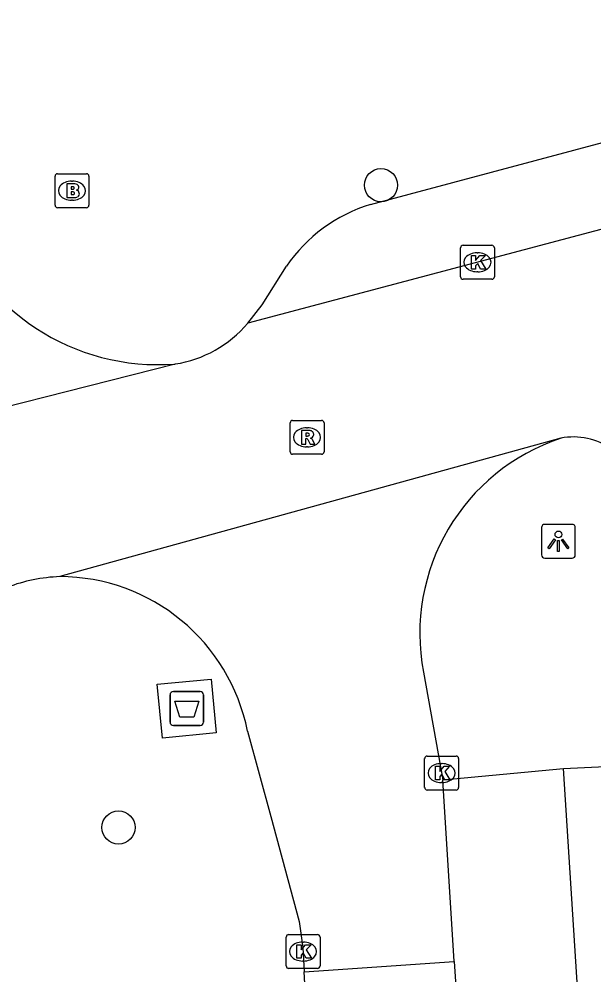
# Model space of a CAD drawing. Extents: x 159053 to 160041, y 380450 to 381422.
# Drawn here: x 159796.64 to 159813.61, y 381187.26 to 381215.45 of the extents above; entities that cross this region are included whole.
import ezdxf

# ---------------------------------------------------------------- set-up
doc = ezdxf.new("R2010")
doc.units = 0
for name, color, linetype in [('IMGEO_Afval_apart_plaats', 7, 'Continuous'), ('IMGEO_Boom', 7, 'Continuous'), ('IMGEO_Brandkraan', 7, 'Continuous'), ('IMGEO_Kolk', 7, 'Continuous'), ('IMGEO_Lichtpunt', 7, 'Continuous'), ('IMGEO_Rijbaan_lokaal_open', 7, 'Continuous'), ('IMGEO_Rioolput', 7, 'Continuous'), ('IMGEO_Voetpad_gesloten', 7, 'Continuous'), ('IMGEO_Voetpad_open', 7, 'Continuous')]:
    doc.layers.add(name, color=color, linetype=linetype)

msp = doc.modelspace()

# ---------------------------------------------------------------- linework, layer by layer
at = {"layer": 'IMGEO_Afval_apart_plaats'}
for p, q in [((159801.097, 381194.718), (159801.097, 381195.518)), ((159801.097, 381195.518), (159801.097, 381194.718)), ((159801.197, 381195.618), (159801.987, 381195.618)), ((159801.987, 381195.618), (159801.197, 381195.618)), ((159802.087, 381195.518), (159802.087, 381194.718)), ((159802.087, 381194.718), (159802.087, 381195.518)), ((159801.987, 381194.618), (159801.197, 381194.618)), ((159801.197, 381194.618), (159801.987, 381194.618))]:
    msp.add_line(p, q, dxfattribs=at)
msp.add_lwpolyline([(159801.24, 381195.332), (159801.944, 381195.332), (159801.795, 381194.862), (159801.389, 381194.862), (159801.24, 381195.332)], dxfattribs=at)
for centre, start, end in [((159801.197, 381195.518), 90, 180), ((159801.197, 381195.518), 90, 180), ((159801.987, 381195.518), 0, 90), ((159801.987, 381195.518), 360, 90), ((159801.197, 381194.718), 180, 270), ((159801.197, 381194.718), 180, 270), ((159801.987, 381194.718), 270, 0), ((159801.987, 381194.718), 270, 0)]:
    msp.add_arc(centre, 0.1, start, end, dxfattribs=at)
at = {"layer": 'IMGEO_Boom'}
for centre in [(159807.323, 381210.553), (159799.575, 381191.611)]:
    msp.add_circle(centre, 0.489, dxfattribs=at)
at = {"layer": 'IMGEO_Brandkraan'}
for p, q in [((159797.702, 381209.963), (159797.702, 381210.815)), ((159797.777, 381210.889), (159798.629, 381210.889)), ((159798.19, 381210.669), (159798.215, 381210.669)), ((159798.703, 381210.815), (159798.703, 381209.963)), ((159798.213, 381210.109), (159798.188, 381210.109)), ((159798.629, 381209.889), (159797.777, 381209.889))]:
    msp.add_line(p, q, dxfattribs=at)
for points in [[(159797.702, 381209.963), (159797.702, 381210.815)], [(159797.777, 381210.889), (159798.629, 381210.889)], [(159798.703, 381210.815), (159798.703, 381209.963)], [(159798.05, 381210.589), (159798.05, 381210.189), (159798.263, 381210.189)], [(159798.281, 381210.589), (159798.05, 381210.589)], [(159798.229, 381210.508), (159798.175, 381210.508), (159798.175, 381210.432)], [(159798.175, 381210.432), (159798.228, 381210.432)], [(159798.237, 381210.356), (159798.175, 381210.356), (159798.175, 381210.275)], [(159798.175, 381210.275), (159798.237, 381210.275)], [(159798.629, 381209.889), (159797.777, 381209.889)]]:
    msp.add_lwpolyline(points, dxfattribs=at)
for centre, radius, start, end in [((159797.779, 381210.813), 0.0765, 91.552, 178.448), ((159797.779, 381210.813), 0.0765, 91.552, 178.448), ((159798.627, 381210.813), 0.0765, 1.552, 88.448), ((159798.627, 381210.813), 0.0765, 1.552, 88.448), ((159798.23, 381210.47), 0.0379, 267.8285, 90.9355), ((159798.285, 381210.444), 0.145, 59.4692, 91.5367), ((159798.31, 381210.491), 0.0922, 285.5137, 58.1501), ((159798.315, 381210.299), 0.105, 301.3115, 78.989), ((159798.238, 381210.315), 0.0404, 269.8759, 90.5077), ((159798.269, 381210.44), 0.251, 268.6676, 293.5347), ((159797.779, 381209.965), 0.0765, 181.552, 268.448), ((159797.779, 381209.965), 0.0765, 181.552, 268.448), ((159798.627, 381209.965), 0.0765, 271.552, 358.448), ((159798.627, 381209.965), 0.0765, 271.552, 358.448)]:
    msp.add_arc(centre, radius, start, end, dxfattribs=at)
for centre, major_axis, ratio, start_param, end_param in [((159798.189, 381210.389), (-0.387, 0.002), 0.722429, 4.712389, 7.853982), ((159798.214, 381210.389), (-0.39, 0.002), 0.717154, 1.570796, 4.712389)]:
    msp.add_ellipse(centre, major_axis=major_axis, ratio=ratio, start_param=start_param, end_param=end_param, dxfattribs=at)
at = {"layer": 'IMGEO_Kolk'}
for p, q in [((159809.671, 381207.853), (159809.671, 381208.705)), ((159809.746, 381208.779), (159810.598, 381208.779)), ((159810.672, 381208.705), (159810.672, 381207.853)), ((159810.159, 381208.559), (159810.184, 381208.559)), ((159810.182, 381207.999), (159810.157, 381207.999)), ((159810.598, 381207.779), (159809.746, 381207.779)), ((159808.613, 381192.788), (159808.613, 381193.64)), ((159808.688, 381193.714), (159809.54, 381193.714)), ((159809.101, 381193.494), (159809.126, 381193.494)), ((159809.614, 381193.64), (159809.614, 381192.788)), ((159809.124, 381192.934), (159809.099, 381192.934)), ((159809.54, 381192.714), (159808.688, 381192.714)), ((159804.523, 381187.525), (159804.523, 381188.377)), ((159804.598, 381188.451), (159805.45, 381188.451)), ((159805.524, 381188.377), (159805.524, 381187.525)), ((159805.011, 381188.231), (159805.036, 381188.231)), ((159805.034, 381187.671), (159805.009, 381187.671)), ((159805.45, 381187.451), (159804.598, 381187.451))]:
    msp.add_line(p, q, dxfattribs=at)
for points in [[(159809.671, 381207.853), (159809.671, 381208.705)], [(159809.746, 381208.779), (159810.598, 381208.779)], [(159810.672, 381208.705), (159810.672, 381207.853)], [(159809.992, 381208.479), (159810.115, 381208.479), (159810.115, 381208.328), (159810.245, 381208.479), (159810.409, 381208.479), (159810.263, 381208.328), (159810.416, 381208.079), (159810.264, 381208.079), (159810.179, 381208.243), (159810.115, 381208.176), (159810.115, 381208.079), (159809.992, 381208.079), (159809.992, 381208.479)], [(159810.598, 381207.779), (159809.746, 381207.779)], [(159808.613, 381192.788), (159808.613, 381193.64)], [(159808.688, 381193.714), (159809.54, 381193.714)], [(159809.614, 381193.64), (159809.614, 381192.788)], [(159808.934, 381193.414), (159809.057, 381193.414), (159809.057, 381193.263), (159809.187, 381193.414), (159809.351, 381193.414), (159809.205, 381193.263), (159809.358, 381193.014), (159809.206, 381193.014), (159809.121, 381193.178), (159809.057, 381193.111), (159809.057, 381193.014), (159808.934, 381193.014), (159808.934, 381193.414)], [(159809.54, 381192.714), (159808.688, 381192.714)], [(159804.523, 381187.525), (159804.523, 381188.377)], [(159804.598, 381188.451), (159805.45, 381188.451)], [(159805.524, 381188.377), (159805.524, 381187.525)], [(159804.844, 381188.151), (159804.967, 381188.151), (159804.967, 381188), (159805.097, 381188.151), (159805.261, 381188.151), (159805.115, 381188), (159805.268, 381187.751), (159805.116, 381187.751), (159805.031, 381187.915), (159804.967, 381187.848), (159804.967, 381187.751), (159804.844, 381187.751), (159804.844, 381188.151)], [(159805.45, 381187.451), (159804.598, 381187.451)]]:
    msp.add_lwpolyline(points, dxfattribs=at)
for centre, start, end in [((159809.748, 381208.703), 91.552, 178.448), ((159809.748, 381208.703), 91.552, 178.448), ((159810.596, 381208.703), 1.552, 88.448), ((159810.596, 381208.703), 1.552, 88.448), ((159809.748, 381207.855), 181.552, 268.448), ((159809.748, 381207.855), 181.552, 268.448), ((159810.596, 381207.855), 271.552, 358.448), ((159810.596, 381207.855), 271.552, 358.448), ((159808.69, 381193.638), 91.552, 178.448), ((159808.69, 381193.638), 91.552, 178.448), ((159809.538, 381193.638), 1.552, 88.448), ((159809.538, 381193.638), 1.552, 88.448), ((159808.69, 381192.79), 181.552, 268.448), ((159808.69, 381192.79), 181.552, 268.448), ((159809.538, 381192.79), 271.552, 358.448), ((159809.538, 381192.79), 271.552, 358.448), ((159804.6, 381188.375), 91.552, 178.448), ((159804.6, 381188.375), 91.552, 178.448), ((159805.448, 381188.375), 1.552, 88.448), ((159805.448, 381188.375), 1.552, 88.448), ((159804.6, 381187.527), 181.552, 268.448), ((159804.6, 381187.527), 181.552, 268.448), ((159805.448, 381187.527), 271.552, 358.448), ((159805.448, 381187.527), 271.552, 358.448)]:
    msp.add_arc(centre, 0.0765, start, end, dxfattribs=at)
for centre, major_axis, ratio, start_param, end_param in [((159810.158, 381208.279), (-0.387, 0.002), 0.722429, 4.712389, 7.853982), ((159810.183, 381208.279), (-0.39, 0.002), 0.717154, 1.570796, 4.712389), ((159809.1, 381193.214), (-0.387, 0.002), 0.722429, 4.712389, 7.853982), ((159809.125, 381193.214), (-0.39, 0.002), 0.717154, 1.570796, 4.712389), ((159805.01, 381187.951), (-0.387, 0.002), 0.722429, 4.712389, 7.853982), ((159805.035, 381187.951), (-0.39, 0.002), 0.717154, 1.570796, 4.712389)]:
    msp.add_ellipse(centre, major_axis=major_axis, ratio=ratio, start_param=start_param, end_param=end_param, dxfattribs=at)
at = {"layer": 'IMGEO_Lichtpunt'}
for p, q in [((159812.965, 381200.549), (159812.157, 381200.549)), ((159812.965, 381200.549), (159812.157, 381200.549)), ((159812.063, 381200.454), (159812.063, 381199.647)), ((159812.063, 381200.454), (159812.063, 381199.647)), ((159813.059, 381199.647), (159813.059, 381200.454)), ((159813.059, 381199.647), (159813.059, 381200.454)), ((159812.157, 381199.553), (159812.965, 381199.553)), ((159812.157, 381199.553), (159812.965, 381199.553))]:
    msp.add_line(p, q, dxfattribs=at)
for points in [[(159812.437, 381200.118), (159812.476, 381200.09), (159812.288, 381199.828), (159812.25, 381199.855), (159812.437, 381200.118)], [(159812.539, 381200.07), (159812.586, 381200.07), (159812.586, 381199.748), (159812.539, 381199.748), (159812.539, 381200.07)], [(159812.649, 381200.09), (159812.687, 381200.117), (159812.874, 381199.855), (159812.835, 381199.827), (159812.649, 381200.09)]]:
    msp.add_lwpolyline(points, dxfattribs=at)
msp.add_circle((159812.562, 381200.252), 0.0994, dxfattribs=at)
for centre, start, end in [((159812.157, 381200.454), 90, 180), ((159812.157, 381200.454), 90, 180), ((159812.965, 381200.454), 0, 90), ((159812.965, 381200.454), 0, 90), ((159812.157, 381199.647), 180, 270), ((159812.157, 381199.647), 180, 270), ((159812.965, 381199.647), 270, 0), ((159812.965, 381199.647), 270, 360)]:
    msp.add_arc(centre, 0.0946, start, end, dxfattribs=at)
at = {"layer": 'IMGEO_Rijbaan_lokaal_open'}
for points in [[(159866.619, 381223.651), (159837.379, 381215.538), (159832.644, 381214.243), (159803.39, 381206.479)], [(159801.246, 381205.278), (159784.651, 381201.07)], [(159812.638, 381203.09), (159797.84, 381199.008)], [(159808.58, 381196.186), (159809.148, 381193.015)], [(159803.385, 381194.446), (159804.072, 381191.935), (159804.905, 381188.833), (159805.019, 381188.066), (159805.06, 381187.348)], [(159809.487, 381187.652), (159809.148, 381193.015)], [(159805.06, 381187.348), (159809.487, 381187.652)], [(159809.487, 381187.652), (159809.608, 381185.731), (159809.661, 381184.923)], [(159805.167, 381185.443), (159805.06, 381187.348)]]:
    msp.add_lwpolyline(points, dxfattribs=at)
for centre, radius, start, end in [((159800.744, 381211.843), 6.584, 199.1529, 274.3725), ((159800.707, 381208.754), 3.517, 278.8096, 319.7027), ((159814.535, 381197.331), 6.064, 108.2274, 190.8807), ((159813.016, 381201.183), 1.944, 54.8653, 101.2224), ((159798.039, 381194.08), 4.932, 92.3168, 110.6884), ((159797.826, 381193.34), 5.668, 11.2539, 89.8563)]:
    msp.add_arc(centre, radius, start, end, dxfattribs=at)
at = {"layer": 'IMGEO_Rioolput'}
for p, q in [((159804.716, 381203.616), (159805.568, 381203.616)), ((159804.641, 381202.69), (159804.641, 381203.542)), ((159805.129, 381203.396), (159805.154, 381203.396)), ((159805.642, 381203.542), (159805.642, 381202.69)), ((159805.152, 381202.836), (159805.127, 381202.836)), ((159805.568, 381202.616), (159804.716, 381202.616))]:
    msp.add_line(p, q, dxfattribs=at)
for points in [[(159804.716, 381203.616), (159805.568, 381203.616)], [(159804.641, 381202.69), (159804.641, 381203.542)], [(159805.23, 381203.314), (159804.978, 381203.316), (159804.978, 381202.916)], [(159805.642, 381203.542), (159805.642, 381202.69)], [(159804.978, 381202.916), (159805.102, 381202.916), (159805.102, 381203.078), (159805.113, 381203.078)], [(159805.156, 381203.235), (159805.102, 381203.235), (159805.102, 381203.154)], [(159805.102, 381203.154), (159805.154, 381203.154)], [(159805.16, 381203.049), (159805.231, 381202.916), (159805.371, 381202.916), (159805.306, 381203.042)], [(159805.568, 381202.616), (159804.716, 381202.616)]]:
    msp.add_lwpolyline(points, dxfattribs=at)
for centre, radius, start, end in [((159804.718, 381203.54), 0.0765, 91.552, 178.448), ((159804.718, 381203.54), 0.0765, 91.552, 178.448), ((159805.566, 381203.54), 0.0765, 1.552, 88.448), ((159805.566, 381203.54), 0.0765, 1.552, 88.448), ((159805.229, 381203.204), 0.109, 350.3612, 89.416), ((159805.112, 381203.025), 0.0533, 26.0293, 88.6989), ((159805.138, 381203.343), 0.19, 274.7715, 282.9687), ((159805.162, 381203.139), 0.0964, 77.0061, 93.1865), ((159805.176, 381203.196), 0.0378, 276.6634, 79.6772), ((159805.227, 381203.204), 0.112, 277.5842, 350.9817), ((159805.211, 381202.989), 0.108, 29.5134, 73.7905), ((159804.718, 381202.692), 0.0765, 181.552, 268.448), ((159804.718, 381202.692), 0.0765, 181.552, 268.448), ((159805.566, 381202.692), 0.0765, 271.552, 358.448), ((159805.566, 381202.692), 0.0765, 271.552, 358.448)]:
    msp.add_arc(centre, radius, start, end, dxfattribs=at)
for centre, major_axis, ratio, start_param, end_param in [((159805.128, 381203.116), (-0.387, 0.002), 0.722429, 4.712389, 7.853982), ((159805.153, 381203.116), (-0.39, 0.002), 0.717154, 1.570796, 4.712389)]:
    msp.add_ellipse(centre, major_axis=major_axis, ratio=ratio, start_param=start_param, end_param=end_param, dxfattribs=at)
at = {"layer": 'IMGEO_Voetpad_gesloten'}
msp.add_lwpolyline([(159800.721, 381195.836), (159802.311, 381195.988), (159802.463, 381194.4), (159800.873, 381194.248), (159800.721, 381195.836)], dxfattribs=at)
at = {"layer": 'IMGEO_Voetpad_open'}
for points in [[(159807.011, 381209.983), (159821.451, 381213.84), (159821.996, 381211.802), (159824.44, 381212.455), (159823.895, 381214.493), (159824.136, 381214.557), (159824.329, 381213.867), (159831.581, 381215.763), (159835.499, 381216.832), (159855.172, 381222.268), (159864.499, 381224.883)], [(159803.39, 381206.479), (159803.817, 381207.025), (159804.531, 381208.16)], [(159812.714, 381193.345), (159855.413, 381195.383)], [(159809.148, 381193.015), (159812.714, 381193.345)], [(159816.385, 381135.297), (159813.181, 381185.963), (159812.714, 381193.345)]]:
    msp.add_lwpolyline(points, dxfattribs=at)
msp.add_arc((159808.39, 381205.508), 4.683, 107.1319, 145.5059, dxfattribs=at)

doc.saveas('drawing.dxf')
